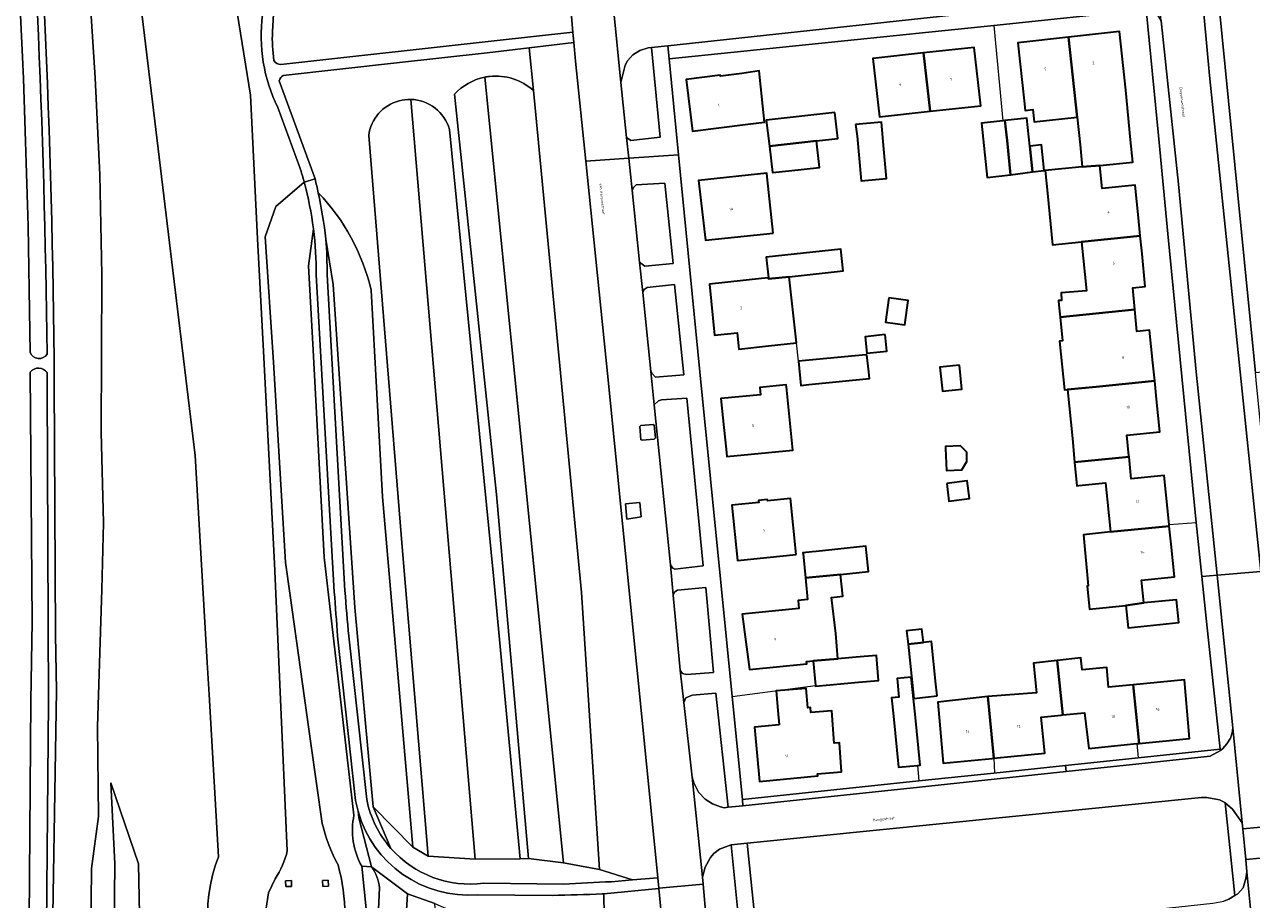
# Model space of a CAD drawing. Header units: metres. Extents: x 197700 to 204338, y 317132 to 325229.
# Tile 996 of 1056: x 198802 to 198970, y 321397 to 321517. Entities that reach past the tile are written whole.
import ezdxf
from ezdxf.enums import TextEntityAlignment as Align

# ---------------------------------------------------------------- set-up
doc = ezdxf.new("R2010")
doc.units = ezdxf.units.M
for name, color, linetype, lineweight in [('B-WE-GR-BEPLANTING_CULTUUR_HEESTERS-GV', 90, 'Continuous', 18), ('B-WE-GR-GROENVOORZIENING-GV', 80, 'Continuous', 18), ('B-WE-IE-TERREINAFSCHEIDING_KUNSTMATIG_HEKWERK-G', 20, 'IE-TERREINAFSCHEIDING-KUNSTMATIG', 18), ('B-WE-IE-TERREINAFSCHEIDING_KUNSTMATIG_MUUR-G', 90, 'IE-TERREINAFSCHEIDING-KUNSTMATIG-DICHT', 18), ('B-WE-KL-ET_HS_LANDELIJK HOOGSPANNINGSNET-GV', 10, 'Continuous', 18), ('B-WE-OG-BEBOUWING-GV', 7, 'Continuous', 35), ('B-WE-OG-BEBOUWING-T18', 10, 'Continuous', 18), ('B-WE-OG-TERREIN_CULTUURSCHEIDING-GV', 7, 'Continuous', 18), ('B-WE-OG-TERREIN_ERF-GV', 7, 'Continuous', 18), ('B-WE-OG-TOPOGRAFIE-T18', 10, 'Continuous', 18), ('B-WE-OG-WATER_GREPPEL-GV', 160, 'Continuous', 18), ('B-WE-VH-VERHARDING_ASFALT-GV', 252, 'Continuous', 18), ('B-WE-VH-VERHARDING_BETONSTRAATSTEEN-GV', 252, 'Continuous', 18), ('B-WE-VH-VERHARDING_STRAATBAKSTEEN-GV', 252, 'Continuous', 18), ('B-WE-VH-VERHARDING_TEGEL-GV', 252, 'Continuous', 18)]:
    doc.layers.add(name, color=color, linetype=linetype, lineweight=lineweight)
doc.styles.add('NLCS-ISO-M200-T18', font='NLCS-ISO.ttf', dxfattribs={"height": 0.36})
doc.linetypes.add('IE-TERREINAFSCHEIDING-KUNSTMATIG', pattern='A,4,[82,NLCS.SHX,S=0.75,R=90,X=0,Y=0],4,-2', length=10)
doc.linetypes.add('IE-TERREINAFSCHEIDING-KUNSTMATIG-DICHT', pattern='A,8,-1,[82,NLCS.SHX,S=0.75,R=90,X=0,Y=0],-1', length=10)

msp = doc.modelspace()

# ---------------------------------------------------------------- linework, layer by layer
at = {"layer": 'B-WE-GR-BEPLANTING_CULTUUR_HEESTERS-GV'}
for points in [[(198888.254, 321460.374), (198888.076, 321462.134), (198887.924, 321462.244), (198886.263, 321462.086), (198886.088, 321461.968), (198886.257, 321460.132), (198886.423, 321460.055), (198888.088, 321460.208)], [(198886.311, 321449.571), (198886.113, 321451.529), (198884.125, 321451.338), (198884.311, 321449.259)]]:
    msp.add_lwpolyline(points, close=True, dxfattribs=at)
at = {"layer": 'B-WE-GR-GROENVOORZIENING-GV'}
for points in [[(198837.768, 321403.761), (198836, 321443.162), (198834.52, 321472.286), (198833.665, 321487.683), (198832.733, 321507.388), (198829.262, 321528.952), (198825.75, 321553.878), (198823.641, 321594.156), (198820.432, 321652.817), (198818.953, 321659.809), (198815.584, 321667.519), (198806.852, 321684.841), (198794.16, 321710.082)], [(198800.531, 321674.974), (198802.249, 321670.585), (198804.625, 321665.598), (198806.033, 321663.427), (198812.099, 321655.945), (198812.863, 321628.294), (198811.838, 321595.675), (198814.18, 321549.495), (198817.877, 321518.215), (198821.618, 321487.14), (198825.143, 321457.971), (198826.796, 321429.574), (198827.05, 321425.207), (198828.346, 321402.947)], [(198841.454, 321616.859), (198839.974, 321589.57), (198835.737, 321516.127)], [(198836.879, 321511.614), (198866.122, 321514.856), (198876.94, 321516.044), (198876.508, 321520.962), (198876.069, 321525.335), (198870.195, 321583.803)], [(198871.516, 321508.035), (198870.917, 321513.871), (198865.192, 321513.189), (198852.764, 321511.818), (198837.217, 321510.103)], [(198836.676, 321509.366), (198841.571, 321495.902)], [(198864.842, 321509.851), (198875.639, 321402.106)], [(198875.639, 321402.106), (198864.842, 321509.851)], [(198875.639, 321402.106), (198880.587, 321401.178), (198878.105, 321439.159), (198871.516, 321508.035)], [(198854.704, 321506.804), (198863.541, 321402.622)], [(198857.069, 321403.006), (198863.541, 321402.622), (198854.704, 321506.804)], [(198860.004, 321502.692), (198866.05, 321441.461), (198869.722, 321402.632), (198870.824, 321402.682), (198866.476, 321452.615), (198860.68, 321507.508)], [(198860.68, 321507.508), (198866.476, 321452.615), (198870.824, 321402.682), (198875.639, 321402.106)], [(198863.541, 321402.622), (198869.722, 321402.632), (198866.05, 321441.461), (198860.004, 321502.692)], [(198849.255, 321480.65), (198850.848, 321452.3), (198854.998, 321404.24), (198857.069, 321403.006), (198853.536, 321445.433), (198848.939, 321501.856)], [(198848.939, 321501.856), (198853.536, 321445.433), (198857.069, 321403.006)], [(198840.098, 321495.445), (198836.194, 321492.126), (198834.755, 321487.949), (198835.896, 321470.763), (198836.679, 321457.799), (198837.524, 321443.277), (198838.159, 321438.769), (198841.017, 321418.485), (198842.571, 321407.48)], [(198841.354, 321489.05), (198840.684, 321483.969), (198841.334, 321472.433), (198842.837, 321444.015), (198846.906, 321408.653)], [(198846.906, 321408.653), (198842.837, 321444.015), (198841.334, 321472.433), (198840.684, 321483.969), (198841.354, 321489.05)], [(198851.978, 321404.09), (198849.559, 321409.765), (198847.043, 321437.105), (198844.048, 321481.433), (198843.047, 321487.654)], [(198843.047, 321487.654), (198844.048, 321481.433), (198847.043, 321437.105), (198849.559, 321409.765)], [(198844.221, 321439.269), (198841.728, 321482.73)], [(198843.221, 321482.753), (198845.681, 321439.435)], [(198849.559, 321409.765), (198854.998, 321404.24), (198850.848, 321452.3), (198849.255, 321480.65)], [(198802.808, 321435.154), (198802.537, 321469.415)], [(198804.85, 321469.331), (198804.866, 321467.356), (198805.003, 321435.106), (198805.041, 321424.128), (198804.698, 321388.323)], [(198805.058, 321361.44), (198806.113, 321425.727), (198805.998, 321433.371), (198805.997, 321433.427), (198805.81, 321468.052)], [(198802.315, 321388.233), (198802.614, 321424.321), (198802.808, 321435.154)], [(198847.139, 321410.669), (198844.655, 321433.193)], [(198846.191, 321433.184), (198848.663, 321410.806)], [(198818.067, 321367.443), (198817.369, 321401.944), (198813.585, 321413.069), (198814.133, 321401.95), (198813.734, 321362.915)], [(198849.306, 321401.564), (198847.601, 321408.254), (198847.475, 321409.198)], [(198847.475, 321409.198), (198847.601, 321408.254), (198849.306, 321401.564), (198854.257, 321397.84)], [(198849.559, 321409.765), (198851.978, 321404.09)], [(198882.224, 321399.52), (198885.117, 321399.767), (198880.587, 321401.178), (198875.639, 321402.106), (198870.824, 321402.682), (198869.722, 321402.632), (198863.541, 321402.622), (198857.069, 321403.006), (198854.998, 321404.24), (198849.559, 321409.765)], [(198871.49, 321360.52), (198854.187, 321349.292), (198841.857, 321336.894), (198842.147, 321338.619), (198851.899, 321348.114), (198850.809, 321365.55), (198849.122, 321382.688), (198848.917, 321392.656), (198847.978, 321401.625)], [(198847.978, 321401.625), (198849.306, 321401.564)], [(198853.973, 321393.379), (198854.257, 321397.84), (198849.306, 321401.564)], [(198843.617, 321377.173), (198844.684, 321367.427), (198846.992, 321346.378), (198845.535, 321344.948), (198845.298, 321348.192), (198844.053, 321365.307), (198843.062, 321380.423), (198842.897, 321383.149), (198842.236, 321384.966), (198841.326, 321386.981), (198840.668, 321387.94), (198838.603, 321389.509), (198837.328, 321390.403), (198835.522, 321392.88), (198835.218, 321394.466), (198834.882, 321395.879), (198835.193, 321397.994), (198836.1, 321399.931)], [(198850.409, 321398.686), (198849.807, 321385.975), (198851.531, 321369.749), (198853.482, 321350.86), (198861.323, 321359.018)], [(198864.713, 321399.318), (198875.639, 321399.189)], [(198901.393, 321268.084), (198898.433, 321298.59), (198889.236, 321393.371), (198888.732, 321398.573), (198881.187, 321397.874), (198881.236, 321394.845), (198881.658, 321368.999), (198883.216, 321364.692), (198886.738, 321366.534), (198893.646, 321295.045), (198893.198, 321282.575), (198898.458, 321236.595), (198900.232, 321223.912), (198903.608, 321197.886), (198909.241, 321163.602), (198910.009, 321150.249), (198917.848, 321142.867), (198922.161, 321148.841)], [(198856.125, 321372.477), (198858.262, 321359.332), (198860.769, 321362.65), (198858.016, 321396.545), (198854.257, 321397.84), (198853.973, 321393.379)], [(198854.257, 321397.84), (198858.016, 321396.545), (198864.112, 321393.847)], [(198874.103, 321397.638), (198863.866, 321397.726)], [(198871.72, 321394.512), (198875.779, 321393.143), (198881.236, 321394.845), (198881.187, 321397.874), (198880.968, 321397.854)]]:
    msp.add_lwpolyline(points, dxfattribs=at)
for points in [[(198805.81, 321468.052, 0.0202048), (198801.092, 321568.711)], [(198800.592, 321564.979, -0.0172961), (198804.824, 321471.887)], [(198802.514, 321472.075, 0.0178896), (198798.247, 321564.591)], [(198835.737, 321516.127, 0.0439905), (198835.93, 321512.145)], [(198835.93, 321512.145, 0.277258), (198836.879, 321511.614)], [(198837.217, 321510.103, 0.2159239), (198836.676, 321509.366)], [(198864.842, 321509.851, 0.1584878), (198860.68, 321507.508)], [(198860.68, 321507.508, -0.1584878), (198864.842, 321509.851)], [(198865.515, 321509.956, 0.0224376), (198864.842, 321509.851)], [(198864.842, 321509.851, -0.0224376), (198865.515, 321509.956)], [(198871.516, 321508.035, 0.2131106), (198865.515, 321509.956)], [(198865.515, 321509.956, -0.2131106), (198871.516, 321508.035)], [(198848.939, 321501.856, -0.305559), (198853.11, 321506.618)], [(198853.11, 321506.618, 0.305559), (198848.939, 321501.856)], [(198853.11, 321506.618, -0.07128), (198854.704, 321506.804)], [(198854.704, 321506.804, 0.07128), (198853.11, 321506.618)], [(198860.004, 321502.692, 0.3279915), (198854.704, 321506.804)], [(198854.704, 321506.804, -0.3279915), (198860.004, 321502.692)], [(198841.571, 321495.902, -0.00809), (198842.015, 321493.999)], [(198841.354, 321489.05, 0.0341537), (198840.098, 321495.445)], [(198842.015, 321493.999, -0.1362111), (198849.255, 321480.65)], [(198849.255, 321480.65, 0.1362111), (198842.015, 321493.999)], [(198842.015, 321493.999, -0.0260125), (198843.047, 321487.654)], [(198841.728, 321482.73, 0.0331866), (198841.354, 321489.05)], [(198843.047, 321487.654, -0.0261204), (198843.221, 321482.753)], [(198804.824, 321471.887, -0.6131554), (198802.514, 321472.075)], [(198802.537, 321469.415, -0.5058764), (198804.85, 321469.331)], [(198844.655, 321433.193, 0.0015907), (198844.221, 321439.269)], [(198845.681, 321439.435, 0.0023156), (198846.191, 321433.184)], [(198847.475, 321409.198, -0.0242927), (198847.139, 321410.669)], [(198848.663, 321410.806, 0.1320832), (198851.978, 321404.09)], [(198846.906, 321408.653, 0.175706), (198847.978, 321401.625)], [(198847.978, 321401.625, -0.175706), (198846.906, 321408.653)], [(198863.866, 321397.726, -0.3582309), (198847.475, 321409.198)], [(198842.571, 321407.48, 0.0633283), (198844.734, 321401.811)], [(198836.1, 321399.931, 0.0955626), (198837.768, 321403.761)], [(198851.978, 321404.09, 0.2506197), (198864.713, 321399.318)], [(198828.346, 321402.947, 0.2605757), (198830.97, 321382.792)], [(198844.734, 321401.811, -0.1259515), (198844.949, 321388.084)], [(198849.306, 321401.564, -0.1446814), (198850.409, 321398.686)], [(198875.639, 321399.189, -0.0049911), (198882.224, 321399.52)], [(198880.968, 321397.854, -0.0081355), (198874.103, 321397.638)]]:
    msp.add_lwpolyline(points, format="xyb", dxfattribs=at)
for points in [[(198871.516, 321508.035), (198878.105, 321439.159), (198880.587, 321401.178), (198885.117, 321399.767), (198888.583, 321400.063), (198885.825, 321427.618), (198885.56, 321430.273), (198881.889, 321466.959), (198878.691, 321498.32), (198877.29, 321512.065), (198877.067, 321514.603), (198870.917, 321513.871)], [(198887.696, 321513.923), (198887.249, 321513.862), (198886.128, 321513.496), (198885.159, 321512.917), (198884.429, 321512.121), (198884.106, 321511.488), (198883.51, 321509.143), (198884.296, 321501.597), (198884.879, 321501.168), (198888.921, 321501.616)], [(198885.05, 321494.355), (198886.077, 321484.497), (198886.794, 321483.955), (198890.667, 321484.315), (198889.556, 321495.328), (198885.621, 321495.071), (198885.29, 321494.749)], [(198887.625, 321469.513), (198887.768, 321469.244), (198888.26, 321468.721), (198892.164, 321469.035), (198890.86, 321481.408), (198887.098, 321481.019), (198886.708, 321480.729), (198886.511, 321480.33)], [(198890.312, 321442.954), (198890.626, 321442.523), (198890.905, 321442.375), (198894.802, 321442.821), (198892.535, 321465.825), (198889.09, 321465.597), (198888.664, 321465.467), (198888.094, 321464.937)], [(198890.693, 321438.822), (198891.641, 321428.533), (198891.967, 321428.067), (198892.567, 321427.915), (198896.227, 321428.21), (198895.158, 321439.848), (198891.253, 321439.484), (198890.894, 321439.279)], [(198898.201, 321409.723), (198896.513, 321425.363), (198893.272, 321425.094), (198892.44, 321424.718), (198892.14, 321424.108), (198893.288, 321413.873), (198893.526, 321413.062), (198894.176, 321411.779), (198895.059, 321410.819), (198896.067, 321410.173), (198897.18, 321409.762), (198897.69, 321409.669)], [(198902.333, 321390.148), (198938.404, 321393.729), (198964.668, 321396.594), (198966.165, 321396.838), (198966.875, 321397.101), (198967.692, 321397.614), (198966.387, 321410.328), (198966.339, 321410.368), (198965.607, 321410.73), (198963.873, 321411.078), (198963.103, 321411.085), (198900.839, 321404.792)], [(198895.383, 321392.891), (198895.748, 321392.093), (198896.305, 321391.423), (198897.318, 321390.579), (198898.226, 321390.083), (198899.208, 321389.877), (198900.115, 321389.921), (198898.625, 321404.578), (198897.048, 321403.984), (198896.279, 321403.386), (198895.8, 321402.832), (198895.073, 321401.5), (198894.69, 321400.153), (198894.784, 321399.195), (198895.273, 321393.941)]]:
    msp.add_lwpolyline(points, close=True, dxfattribs=at)
at = {"layer": 'B-WE-IE-TERREINAFSCHEIDING_KUNSTMATIG_HEKWERK-G'}
for points in [[(198934.629, 321516.958), (198935.884, 321503.868)], [(198958.678, 321448.493), (198962.386, 321448.768)], [(198898.761, 321424.903), (198910.175, 321426.404)], [(198954.26, 321418.453), (198954.46, 321416.498)], [(198924.178, 321415.466), (198924.37, 321413.343)], [(198934.67, 321416.455), (198934.749, 321414.431)]]:
    msp.add_lwpolyline(points, dxfattribs=at)
at = {"layer": 'B-WE-IE-TERREINAFSCHEIDING_KUNSTMATIG_MUUR-G'}
msp.add_lwpolyline([(198907.845, 321470.893), (198907.573, 321473.404)], dxfattribs=at)
at = {"layer": 'B-WE-KL-ET_HS_LANDELIJK HOOGSPANNINGSNET-GV'}
for points in [[(198837.528, 321399.634), (198837.569, 321398.836), (198838.369, 321398.877), (198838.326, 321399.675)], [(198842.581, 321399.679), (198842.622, 321398.879), (198843.42, 321398.922), (198843.379, 321399.72)]]:
    msp.add_lwpolyline(points, close=True, dxfattribs=at)
at = {"layer": 'B-WE-OG-BEBOUWING-GV'}
for points in [[(198944.9, 321515.341), (198946.082, 321504.38), (198946.47, 321500.58), (198946.77, 321497.57), (198949.17, 321497.75), (198953.71, 321498.2), (198953.4, 321501.27), (198952.74, 321508.09), (198951.86, 321516.1)], [(198938.82, 321506.59), (198938.96, 321505.29), (198939.984, 321505.401), (198940.166, 321503.713), (198946.082, 321504.38), (198944.9, 321515.341), (198937.92, 321514.58)], [(198925.026, 321513.186), (198918.07, 321512.43), (198918.97, 321504.44), (198925.93, 321505.192)], [(198925.93, 321505.192), (198932.86, 321505.94), (198931.96, 321513.94), (198925.026, 321513.186)], [(198900.94, 321503.42), (198903.194, 321503.705), (198902.472, 321510.713), (198900.1, 321510.36), (198897.16, 321510), (198897.14, 321510.11), (198892.48, 321509.52), (198893.34, 321502.46)], [(198912.864, 321505.031), (198903.441, 321503.967), (198903.881, 321500.408), (198910.33, 321501.13), (198913.255, 321501.452)], [(198936.163, 321503.899), (198936.462, 321501.174), (198936.942, 321496.486), (198939.97, 321496.86), (198939.595, 321500.405), (198939.19, 321504.24)], [(198915.688, 321503.372), (198915.925, 321501.746), (198916.47, 321495.65), (198919.95, 321495.96), (198919.589, 321500), (198919.26, 321503.7)], [(198935.884, 321503.868), (198932.98, 321503.54), (198933.73, 321496.09), (198936.942, 321496.486), (198936.462, 321501.174), (198936.163, 321503.899)], [(198910.33, 321501.13), (198903.881, 321500.408), (198904.29, 321496.77), (198906.543, 321497.022), (198910.74, 321497.49)], [(198939.595, 321500.405), (198939.97, 321496.86), (198941.551, 321497.051), (198941.179, 321500.572)], [(198946.675, 321487.269), (198954.719, 321488.101), (198954.47, 321490.584), (198954.02, 321495.06), (198949.51, 321494.61), (198949.17, 321497.75), (198946.77, 321497.57), (198941.71, 321497.07), (198942.01, 321493.93), (198942.69, 321486.857)], [(198904.38, 321488.48), (198903.563, 321496.199), (198903.51, 321496.7), (198894.16, 321495.7), (198895.11, 321487.52)], [(198954.719, 321488.101), (198946.675, 321487.269), (198947.339, 321480.566), (198943.863, 321480.289), (198943.925, 321479.249), (198943.51, 321479.224), (198943.572, 321478.6), (198943.736, 321476.96), (198953.973, 321477.974), (198953.69, 321480.958), (198955.42, 321481.13), (198954.97, 321485.607)], [(198906.59, 321482.486), (198914.01, 321483.29), (198913.69, 321486.27), (198903.44, 321485.16), (198903.742, 321482.343), (198903.76, 321482.18)], [(198902.78, 321482.24), (198895.66, 321481.45), (198896.35, 321474.48), (198899.47, 321474.79), (198899.69, 321472.56), (198903.75, 321472.99), (198907.573, 321473.404), (198906.59, 321482.486), (198903.76, 321482.18), (198903.742, 321482.343)], [(198920.249, 321479.614), (198919.783, 321476.254), (198922.425, 321475.888), (198922.891, 321479.248)], [(198948.66, 321467.4), (198956.71, 321468.191), (198956.46, 321470.684), (198956.01, 321475.16), (198954.256, 321474.981), (198953.973, 321477.974), (198943.736, 321476.96), (198944.06, 321473.71), (198943.659, 321473.67), (198944.347, 321466.986), (198944.774, 321467.027)], [(198919.737, 321474.547), (198916.996, 321474.249), (198917.242, 321471.995), (198919.983, 321472.294)], [(198917.228, 321471.78), (198917.095, 321471.759), (198907.845, 321470.893), (198908.177, 321467.576), (198909.272, 321467.685), (198917.586, 321468.512), (198917.497, 321469.422)], [(198929.936, 321470.372), (198927.247, 321470.087), (198927.596, 321466.804), (198930.284, 321467.089)], [(198897.949, 321458.83), (198898.05, 321457.84), (198907.09, 321458.71), (198906.207, 321467.386), (198906.18, 321467.65), (198902.56, 321467.28), (198902.65, 321466.3), (198897.24, 321465.79), (198897.645, 321461.815)], [(198956.71, 321468.191), (198948.66, 321467.4), (198944.774, 321467.027), (198945.42, 321460.3), (198945.73, 321457.06), (198953.189, 321457.781), (198953.175, 321457.93), (198952.89, 321460.76), (198957.41, 321461.22), (198956.96, 321465.697)], [(198930.942, 321458.421), (198930.078, 321459.284), (198928.002, 321459.214), (198928.026, 321458.925), (198928.156, 321455.934), (198930.259, 321456.025), (198930.942, 321457.127)], [(198953.189, 321457.781), (198945.73, 321457.06), (198946.04, 321453.82), (198946.283, 321453.844), (198949.97, 321454.21), (198950.64, 321447.48), (198958.7, 321448.278), (198958.678, 321448.493), (198958.45, 321450.764), (198958, 321455.24), (198953.48, 321454.78)], [(198928.196, 321454.141), (198928.501, 321451.705), (198931.32, 321452.057), (198931.016, 321454.493)], [(198907.55, 321444.37), (198906.76, 321452.07), (198903.61, 321451.74), (198903.59, 321451.94), (198902.38, 321451.81), (198902.41, 321451.51), (198898.73, 321451.16), (198899.51, 321443.56)], [(198952.76, 321437.41), (198955.22, 321437.75), (198954.88, 321440.86), (198959.4, 321441.31), (198958.95, 321445.787), (198958.7, 321448.278), (198950.64, 321447.48), (198946.952, 321447.101), (198947.601, 321440.077), (198947.43, 321440.06), (198947.75, 321436.91)], [(198908.819, 321441.196), (198913.618, 321441.667), (198917.48, 321442.07), (198917.12, 321445.53), (198910.289, 321444.824), (198909.743, 321444.767), (198908.481, 321444.637), (198908.498, 321444.463)], [(198908.868, 321440.693), (198909.11, 321438.219), (198907.81, 321438.092), (198907.919, 321436.974), (198900.16, 321436.22), (198901.16, 321428.61), (198908.99, 321429.39), (198908.964, 321429.718), (198909.88, 321429.79), (198913.281, 321430.084), (198912.983, 321433.535), (198912.398, 321438.507), (198913.968, 321438.692), (198913.618, 321441.667), (198908.819, 321441.196)], [(198955.22, 321437.75), (198952.76, 321437.41), (198953.07, 321434.33), (198960.016, 321435.083), (198959.71, 321438.18)], [(198924.99, 321432.324), (198924.793, 321434.151), (198922.693, 321433.924), (198922.89, 321432.098)], [(198926.884, 321424.987), (198926.708, 321426.62), (198926.082, 321432.442), (198924.99, 321432.324), (198922.89, 321432.098), (198923.692, 321424.643)], [(198916.08, 321426.86), (198918.839, 321427.097), (198918.545, 321430.548), (198915.79, 321430.3), (198913.281, 321430.084), (198909.88, 321429.79), (198910.175, 321426.404), (198910.18, 321426.35)], [(198944.109, 321422.38), (198947.1, 321422.68), (198947.66, 321417.8), (198954.26, 321418.453), (198954.559, 321418.483), (198953.752, 321426.523), (198950.394, 321426.196), (198950.13, 321428.889), (198946.753, 321428.558), (198946.59, 321430.2), (198943.341, 321429.855)], [(198944.109, 321422.38), (198943.341, 321429.855), (198940.1, 321429.51), (198940.523, 321425.425), (198933.82, 321424.895), (198934.67, 321416.455), (198941.65, 321417.15), (198941.13, 321422.08), (198943.891, 321422.358)], [(198923.86, 321422.48), (198923.329, 321427.552), (198921.383, 321427.363), (198921.624, 321424.823), (198920.637, 321424.725), (198920.88, 321422.2), (198921.57, 321415.21), (198924.178, 321415.466), (198924.53, 321415.5)], [(198953.752, 321426.523), (198954.559, 321418.483), (198961.49, 321419.17), (198960.81, 321427.21)], [(198905.223, 321421.011), (198901.85, 321420.7), (198902.54, 321413.27), (198910.5, 321414.02), (198910.479, 321414.314), (198913.77, 321414.57), (198913.47, 321418.57), (198912.76, 321418.52), (198912.43, 321422.95), (198909.56, 321422.73), (198909.51, 321423.39), (198909.159, 321423.359), (198908.931, 321426.036), (198904.81, 321425.685), (198905.039, 321422.999)], [(198934.437, 321416.432), (198934.67, 321416.455), (198933.82, 321424.895), (198926.966, 321424.157), (198927.69, 321415.76)]]:
    msp.add_lwpolyline(points, close=True, dxfattribs=at)
at = {"layer": 'B-WE-OG-TERREIN_CULTUURSCHEIDING-GV'}
for points in [[(198828.346, 321402.947), (198827.05, 321425.207), (198826.796, 321429.574), (198825.143, 321457.971), (198821.618, 321487.14), (198817.877, 321518.215), (198814.18, 321549.495), (198811.838, 321595.675), (198812.863, 321628.294), (198812.099, 321655.945), (198806.033, 321663.427), (198804.625, 321665.598), (198802.249, 321670.585), (198800.531, 321674.974), (198796.715, 321687.223), (198794.916, 321692.104), (198791.56, 321707.826), (198784.458, 321737.442), (198774.848, 321773.689), (198772.758, 321776.019)], [(198794.358, 321685.679), (198796.293, 321667.114), (198798.218, 321645.216), (198801.538, 321624.155), (198802.326, 321616.743), (198803.999, 321593.902), (198806.119, 321569.572), (198808.232, 321546.415), (198810.601, 321522.502), (198811.408, 321509.76), (198812.08, 321496.467), (198812.352, 321482.762), (198812.269, 321461.182), (198812.564, 321448.753), (198812.357, 321439.605), (198811.736, 321420.814), (198811.887, 321408.445), (198810.923, 321401.347), (198810.699, 321378.694), (198810.455, 321363.069)], [(198810.455, 321363.069), (198810.699, 321378.694), (198810.923, 321401.347), (198811.887, 321408.445), (198811.736, 321420.814), (198812.357, 321439.605), (198812.564, 321448.753), (198812.269, 321461.182), (198812.352, 321482.762), (198812.08, 321496.467), (198811.408, 321509.76), (198810.601, 321522.502), (198808.232, 321546.415), (198806.119, 321569.572), (198803.999, 321593.902), (198802.326, 321616.743), (198801.538, 321624.155), (198798.218, 321645.216), (198796.293, 321667.114), (198794.358, 321685.679)], [(198831.08, 321662.534), (198828.484, 321665.277), (198825.499, 321666.206), (198816.163, 321674.796), (198811.451, 321680.214), (198808.557, 321685.283), (198806.852, 321684.841), (198815.584, 321667.519), (198818.953, 321659.809), (198820.432, 321652.817), (198823.641, 321594.156), (198825.75, 321553.878), (198829.262, 321528.952), (198832.733, 321507.388), (198833.665, 321487.683), (198834.52, 321472.286), (198836, 321443.162), (198837.768, 321403.761)], [(198839.51, 321497.46), (198836.456, 321505.716)], [(198835.896, 321470.763), (198834.755, 321487.949), (198836.194, 321492.126), (198840.098, 321495.445)], [(198842.571, 321407.48), (198841.017, 321418.485), (198838.159, 321438.769), (198837.524, 321443.277), (198836.679, 321457.799), (198835.896, 321470.763)], [(198805.81, 321468.052), (198805.997, 321433.427), (198805.998, 321433.371), (198806.113, 321425.727), (198805.058, 321361.44)], [(198813.734, 321362.915), (198814.133, 321401.95), (198813.585, 321413.069), (198817.369, 321401.944), (198818.067, 321367.443)], [(198849.306, 321401.564), (198847.978, 321401.625), (198848.917, 321392.656), (198849.122, 321382.688), (198850.809, 321365.55), (198851.899, 321348.114), (198842.147, 321338.619), (198841.857, 321336.894), (198854.187, 321349.292), (198871.49, 321360.52)], [(198836.1, 321399.931), (198835.193, 321397.994), (198834.882, 321395.879), (198835.218, 321394.466), (198835.522, 321392.88), (198837.328, 321390.403), (198838.603, 321389.509), (198840.668, 321387.94), (198841.326, 321386.981), (198842.236, 321384.966), (198842.897, 321383.149), (198843.062, 321380.423), (198844.053, 321365.307), (198845.298, 321348.192), (198845.535, 321344.948), (198846.992, 321346.378), (198844.684, 321367.427), (198843.617, 321377.173)], [(198861.323, 321359.018), (198853.482, 321350.86), (198851.531, 321369.749), (198849.807, 321385.975), (198850.409, 321398.686)]]:
    msp.add_lwpolyline(points, dxfattribs=at)
for points in [[(198801.092, 321568.711, -0.0202048), (198805.81, 321468.052)], [(198836.456, 321505.716, -0.1464467), (198834.367, 321518.409)], [(198840.098, 321495.445, 0.0109955), (198839.51, 321497.46)], [(198844.734, 321401.811, -0.0633283), (198842.571, 321407.48)], [(198837.768, 321403.761, -0.0955626), (198836.1, 321399.931)], [(198830.97, 321382.792, -0.2605757), (198828.346, 321402.947)], [(198844.949, 321388.084, 0.1259515), (198844.734, 321401.811)], [(198850.409, 321398.686, 0.1446814), (198849.306, 321401.564)]]:
    msp.add_lwpolyline(points, format="xyb", dxfattribs=at)
for points in [[(198837.528, 321399.634), (198838.326, 321399.675), (198838.369, 321398.877), (198837.569, 321398.836)], [(198842.581, 321399.679), (198843.379, 321399.72), (198843.42, 321398.922), (198842.622, 321398.879)]]:
    msp.add_lwpolyline(points, close=True, dxfattribs=at)
at = {"layer": 'B-WE-OG-TERREIN_ERF-GV'}
msp.add_lwpolyline([(198965.511, 321519.996), (198969.487, 321479.842), (198970.535, 321469.348), (198970.537, 321469.332), (198986.551, 321470.931), (198986.231, 321474.31), (198993.561, 321475.029), (198991.531, 321485.999), (198987.501, 321485.559), (198986.992, 321490.759), (198991.001, 321491.169), (198991.07, 321490.494), (198992.68, 321490.659), (198993.857, 321482.354), (199000.975, 321483.814), (199001.439, 321481.619), (199002.099, 321478.269), (199016.72, 321481.102), (199016.656, 321481.434), (199012.745, 321501.402), (199009.201, 321520.208)], dxfattribs=at)
for points in [[(198897.244, 321440.085), (198898.761, 321424.903), (198900.169, 321410.806), (198924.37, 321413.343), (198934.634, 321414.419), (198944.483, 321415.452), (198954.46, 321416.498), (198965.706, 321417.677), (198963.809, 321435.207), (198963.163, 321441.367), (198962.386, 321448.768), (198959.469, 321478.595), (198958.522, 321488.354), (198957.219, 321501.839), (198955.553, 321519.121), (198934.629, 321516.958), (198890.144, 321512.359), (198891.424, 321499.197), (198894.319, 321469.452)], [(198946.082, 321504.38), (198940.166, 321503.713), (198939.984, 321505.401), (198938.96, 321505.29), (198938.82, 321506.59), (198937.92, 321514.58), (198944.9, 321515.341), (198951.86, 321516.1), (198952.74, 321508.09), (198953.4, 321501.27), (198953.71, 321498.2), (198949.17, 321497.75), (198949.51, 321494.61), (198954.02, 321495.06), (198954.47, 321490.584), (198954.719, 321488.101), (198954.97, 321485.607), (198955.42, 321481.13), (198953.69, 321480.958), (198953.973, 321477.974), (198954.256, 321474.981), (198956.01, 321475.16), (198956.46, 321470.684), (198956.71, 321468.191), (198956.96, 321465.697), (198957.41, 321461.22), (198952.89, 321460.76), (198953.175, 321457.93), (198953.189, 321457.781), (198953.48, 321454.78), (198958, 321455.24), (198958.45, 321450.764), (198958.678, 321448.493), (198958.7, 321448.278), (198958.95, 321445.787), (198959.4, 321441.31), (198954.88, 321440.86), (198955.22, 321437.75), (198959.71, 321438.18), (198960.016, 321435.083), (198953.07, 321434.33), (198952.76, 321437.41), (198947.75, 321436.91), (198947.43, 321440.06), (198947.601, 321440.077), (198946.952, 321447.101), (198950.64, 321447.48), (198949.97, 321454.21), (198946.283, 321453.844), (198946.04, 321453.82), (198945.73, 321457.06), (198945.42, 321460.3), (198944.774, 321467.027), (198944.347, 321466.986), (198943.659, 321473.67), (198944.06, 321473.71), (198943.736, 321476.96), (198943.572, 321478.6), (198943.51, 321479.224), (198943.925, 321479.249), (198943.863, 321480.289), (198947.339, 321480.566), (198946.675, 321487.269), (198942.69, 321486.857), (198942.01, 321493.93), (198941.71, 321497.07), (198946.77, 321497.57), (198946.47, 321500.58)], [(198925.93, 321505.192), (198918.97, 321504.44), (198918.07, 321512.43), (198925.026, 321513.186), (198931.96, 321513.94), (198932.86, 321505.94)], [(198903.194, 321503.705), (198900.94, 321503.42), (198893.34, 321502.46), (198892.48, 321509.52), (198897.14, 321510.11), (198897.16, 321510), (198900.1, 321510.36), (198902.472, 321510.713)], [(198903.441, 321503.967), (198912.864, 321505.031), (198913.255, 321501.452), (198910.33, 321501.13), (198910.74, 321497.49), (198906.543, 321497.022), (198904.29, 321496.77), (198903.881, 321500.408)], [(198936.942, 321496.486), (198933.73, 321496.09), (198932.98, 321503.54), (198935.884, 321503.868), (198936.163, 321503.899), (198939.19, 321504.24), (198939.595, 321500.405), (198941.179, 321500.572), (198941.551, 321497.051), (198939.97, 321496.86)], [(198915.925, 321501.746), (198915.688, 321503.372), (198919.26, 321503.7), (198919.589, 321500), (198919.95, 321495.96), (198916.47, 321495.65)], [(198903.563, 321496.199), (198904.38, 321488.48), (198895.11, 321487.52), (198894.16, 321495.7), (198903.51, 321496.7)], [(198903.75, 321472.99), (198899.69, 321472.56), (198899.47, 321474.79), (198896.35, 321474.48), (198895.66, 321481.45), (198902.78, 321482.24), (198903.742, 321482.343), (198903.44, 321485.16), (198913.69, 321486.27), (198914.01, 321483.29), (198906.59, 321482.486), (198907.573, 321473.404)], [(198920.249, 321479.614), (198922.891, 321479.248), (198922.425, 321475.888), (198919.783, 321476.254)], [(198916.996, 321474.249), (198919.737, 321474.547), (198919.983, 321472.294), (198917.242, 321471.995)], [(198917.095, 321471.759), (198917.228, 321471.78), (198917.497, 321469.422), (198917.586, 321468.512), (198909.272, 321467.685), (198908.177, 321467.576), (198907.845, 321470.893)], [(198927.247, 321470.087), (198929.936, 321470.372), (198930.284, 321467.089), (198927.596, 321466.804)], [(198907.09, 321458.71), (198898.05, 321457.84), (198897.949, 321458.83), (198897.645, 321461.815), (198897.24, 321465.79), (198902.65, 321466.3), (198902.56, 321467.28), (198906.18, 321467.65), (198906.207, 321467.386)], [(198930.942, 321458.421), (198930.942, 321457.127), (198930.259, 321456.025), (198928.156, 321455.934), (198928.026, 321458.925), (198928.002, 321459.214), (198930.078, 321459.284)], [(198928.196, 321454.141), (198931.016, 321454.493), (198931.32, 321452.057), (198928.501, 321451.705)], [(198906.76, 321452.07), (198907.55, 321444.37), (198899.51, 321443.56), (198898.73, 321451.16), (198902.41, 321451.51), (198902.38, 321451.81), (198903.59, 321451.94), (198903.61, 321451.74)], [(198907.919, 321436.974), (198907.81, 321438.092), (198909.11, 321438.219), (198908.868, 321440.693), (198908.819, 321441.196), (198908.498, 321444.463), (198908.481, 321444.637), (198909.743, 321444.767), (198910.289, 321444.824), (198917.12, 321445.53), (198917.48, 321442.07), (198913.618, 321441.667), (198913.968, 321438.692), (198912.398, 321438.507), (198912.983, 321433.535), (198913.281, 321430.084), (198915.79, 321430.3), (198918.545, 321430.548), (198918.839, 321427.097), (198916.08, 321426.86), (198910.18, 321426.35), (198910.175, 321426.404), (198909.88, 321429.79), (198908.964, 321429.718), (198908.99, 321429.39), (198901.16, 321428.61), (198900.16, 321436.22)], [(198926.708, 321426.62), (198926.884, 321424.987), (198923.692, 321424.643), (198922.89, 321432.098), (198922.693, 321433.924), (198924.793, 321434.151), (198924.99, 321432.324), (198926.082, 321432.442)], [(198954.26, 321418.453), (198947.66, 321417.8), (198947.1, 321422.68), (198944.109, 321422.38), (198943.891, 321422.358), (198941.13, 321422.08), (198941.65, 321417.15), (198934.67, 321416.455), (198934.437, 321416.432), (198927.69, 321415.76), (198926.966, 321424.157), (198933.82, 321424.895), (198940.523, 321425.425), (198940.1, 321429.51), (198943.341, 321429.855), (198946.59, 321430.2), (198946.753, 321428.558), (198950.13, 321428.889), (198950.394, 321426.196), (198953.752, 321426.523), (198960.81, 321427.21), (198961.49, 321419.17), (198954.559, 321418.483)], [(198920.88, 321422.2), (198920.637, 321424.725), (198921.624, 321424.823), (198921.383, 321427.363), (198923.329, 321427.552), (198923.86, 321422.48), (198924.53, 321415.5), (198924.178, 321415.466), (198921.57, 321415.21)], [(198910.479, 321414.314), (198910.5, 321414.02), (198902.54, 321413.27), (198901.85, 321420.7), (198905.223, 321421.011), (198905.039, 321422.999), (198904.81, 321425.685), (198908.931, 321426.036), (198909.159, 321423.359), (198909.51, 321423.39), (198909.56, 321422.73), (198912.43, 321422.95), (198912.76, 321418.52), (198913.47, 321418.57), (198913.77, 321414.57)]]:
    msp.add_lwpolyline(points, close=True, dxfattribs=at)
at = {"layer": 'B-WE-OG-WATER_GREPPEL-GV'}
for points in [[(198804.824, 321471.887, 0.0172961), (198800.592, 321564.979)], [(198798.247, 321564.591, -0.0178896), (198802.514, 321472.075)], [(198802.514, 321472.075, 0.6131554), (198804.824, 321471.887)], [(198804.85, 321469.331, 0.5058764), (198802.537, 321469.415)]]:
    msp.add_lwpolyline(points, format="xyb", dxfattribs=at)
for points in [[(198802.537, 321469.415), (198802.808, 321435.154), (198802.614, 321424.321), (198802.315, 321388.233)], [(198804.698, 321388.323), (198805.041, 321424.128), (198805.003, 321435.106), (198804.866, 321467.356), (198804.85, 321469.331)]]:
    msp.add_lwpolyline(points, dxfattribs=at)
at = {"layer": 'B-WE-VH-VERHARDING_ASFALT-GV'}
for points in [[(198835.737, 321516.127), (198839.974, 321589.57), (198841.454, 321616.859), (198839.965, 321616.859), (198838.504, 321589.591), (198834.367, 321518.409)], [(198880.244, 321521.426), (198876.508, 321520.962), (198876.94, 321516.044), (198877.067, 321514.603), (198877.29, 321512.065), (198878.691, 321498.32)], [(198957.598, 321517.586), (198959.986, 321495.206), (198962.397, 321469.458), (198965.27, 321441.554), (198971.238, 321442.083), (198964.24, 321510.106), (198963.125, 321522.066)], [(198878.691, 321498.32), (198884.595, 321498.727), (198884.296, 321501.597), (198883.51, 321509.143), (198882.563, 321518.813)], [(198876.94, 321516.044), (198866.122, 321514.856), (198836.879, 321511.614)], [(198837.217, 321510.103), (198852.764, 321511.818), (198865.192, 321513.189), (198870.917, 321513.871), (198877.067, 321514.603), (198876.94, 321516.044)], [(198840.098, 321495.445), (198841.571, 321495.902), (198836.676, 321509.366)], [(198836.456, 321505.716), (198839.51, 321497.46)], [(198841.571, 321495.902), (198840.098, 321495.445)], [(198841.728, 321482.73), (198844.221, 321439.269)], [(198845.681, 321439.435), (198843.221, 321482.753)], [(198844.655, 321433.193), (198847.139, 321410.669)], [(198848.663, 321410.806), (198846.191, 321433.184)], [(198880.968, 321397.854), (198881.187, 321397.874), (198888.732, 321398.573), (198888.728, 321398.61), (198888.583, 321400.063), (198885.117, 321399.767), (198882.224, 321399.52)], [(198875.639, 321399.189), (198864.713, 321399.318)], [(198863.866, 321397.726), (198874.103, 321397.638)]]:
    msp.add_lwpolyline(points, dxfattribs=at)
for points in [[(198834.367, 321518.409, 0.1464467), (198836.456, 321505.716)], [(198835.93, 321512.145, -0.0439905), (198835.737, 321516.127)], [(198836.879, 321511.614, -0.277258), (198835.93, 321512.145)], [(198836.676, 321509.366, -0.2159239), (198837.217, 321510.103)], [(198839.51, 321497.46, -0.0109955), (198840.098, 321495.445)], [(198842.015, 321493.999, 0.00809), (198841.571, 321495.902)], [(198840.098, 321495.445, -0.0341537), (198841.354, 321489.05)], [(198843.047, 321487.654, 0.0260125), (198842.015, 321493.999)], [(198841.354, 321489.05, -0.0331866), (198841.728, 321482.73)], [(198843.221, 321482.753, 0.0261204), (198843.047, 321487.654)], [(198844.221, 321439.269, -0.0015907), (198844.655, 321433.193)], [(198846.191, 321433.184, -0.0023156), (198845.681, 321439.435)], [(198847.139, 321410.669, 0.0242927), (198847.475, 321409.198)], [(198851.978, 321404.09, -0.1320832), (198848.663, 321410.806)], [(198847.475, 321409.198, 0.3582309), (198863.866, 321397.726)], [(198864.713, 321399.318, -0.2506197), (198851.978, 321404.09)], [(198882.224, 321399.52, 0.0049911), (198875.639, 321399.189)], [(198874.103, 321397.638, 0.0081355), (198880.968, 321397.854)]]:
    msp.add_lwpolyline(points, format="xyb", dxfattribs=at)
for points in [[(198878.691, 321498.32), (198881.889, 321466.959), (198885.56, 321430.273), (198885.825, 321427.618), (198888.583, 321400.063), (198888.728, 321398.61), (198894.784, 321399.195), (198894.69, 321400.153), (198893.288, 321413.873), (198892.14, 321424.108), (198891.641, 321428.533), (198890.693, 321438.822), (198890.312, 321442.954), (198888.094, 321464.937), (198887.625, 321469.513), (198886.511, 321480.33), (198886.077, 321484.497), (198885.05, 321494.355), (198884.595, 321498.727)], [(198888.254, 321460.374), (198888.088, 321460.208), (198886.423, 321460.055), (198886.257, 321460.132), (198886.088, 321461.968), (198886.263, 321462.086), (198887.924, 321462.244), (198888.076, 321462.134)], [(198886.311, 321449.571), (198884.311, 321449.259), (198884.125, 321451.338), (198886.113, 321451.529)], [(198968.706, 321407.582), (198968.788, 321406.757), (198974.681, 321407.296), (198973.222, 321421.665), (198972.144, 321433.277), (198971.238, 321442.083), (198965.27, 321441.554), (198967.427, 321420.598)], [(198969.362, 321400.886), (198970.682, 321387.632), (198970.778, 321387.358), (198975.339, 321341.761), (198975.654, 321338.613), (198981.326, 321339.165), (198981.014, 321342.379), (198976.708, 321386.657), (198975.211, 321401.781), (198975.093, 321403.104), (198969.2, 321402.539)]]:
    msp.add_lwpolyline(points, close=True, dxfattribs=at)
at = {"layer": 'B-WE-VH-VERHARDING_BETONSTRAATSTEEN-GV'}
for points in [[(198975.093, 321403.104), (198974.681, 321407.296), (198968.788, 321406.757), (198969.2, 321402.539)], [(198894.784, 321399.195), (198888.728, 321398.61), (198888.732, 321398.573), (198889.236, 321393.371), (198895.273, 321393.941)]]:
    msp.add_lwpolyline(points, close=True, dxfattribs=at)
at = {"layer": 'B-WE-VH-VERHARDING_STRAATBAKSTEEN-GV'}
for points in [[(198883.51, 321509.143), (198884.106, 321511.488), (198884.429, 321512.121), (198885.159, 321512.917), (198886.128, 321513.496), (198887.249, 321513.862), (198887.696, 321513.923), (198889.968, 321514.172), (198924.66, 321517.921), (198934.416, 321518.973), (198953.081, 321520.991), (198954.537, 321520.718), (198955.438, 321520.317), (198956.196, 321519.759), (198956.588, 321519.32), (198957.598, 321517.586), (198956.446, 321530.084)], [(198882.563, 321518.813), (198883.51, 321509.143)], [(198970.682, 321387.632), (198969.362, 321400.886), (198969.217, 321399.976), (198968.83, 321398.664), (198968.102, 321397.871), (198967.692, 321397.614), (198966.875, 321397.101), (198966.165, 321396.838)]]:
    msp.add_lwpolyline(points, dxfattribs=at)
msp.add_lwpolyline([(198966.387, 321410.328), (198967.39, 321409.483), (198968.706, 321407.582), (198967.427, 321420.598), (198967.326, 321419.912), (198967.081, 321419.223), (198966.607, 321418.413), (198966.072, 321417.782), (198965.724, 321417.513), (198964.311, 321416.728), (198954.54, 321415.671), (198944.554, 321414.621), (198934.718, 321413.576), (198924.436, 321412.49), (198900.256, 321409.94), (198898.201, 321409.723), (198897.69, 321409.669), (198897.18, 321409.762), (198896.067, 321410.173), (198895.059, 321410.819), (198894.176, 321411.779), (198893.526, 321413.062), (198893.288, 321413.873), (198894.69, 321400.153), (198895.073, 321401.5), (198895.8, 321402.832), (198896.279, 321403.386), (198897.048, 321403.984), (198898.625, 321404.578), (198900.839, 321404.792), (198963.103, 321411.085), (198963.873, 321411.078), (198965.607, 321410.73), (198966.339, 321410.368)], close=True, dxfattribs=at)
at = {"layer": 'B-WE-VH-VERHARDING_TEGEL-GV'}
msp.add_lwpolyline([(198963.125, 321522.066), (198964.24, 321510.106), (198971.238, 321442.083), (198973.21, 321442.258), (198970.684, 321467.798), (198970.684, 321467.801), (198970.537, 321469.332), (198970.535, 321469.348), (198969.487, 321479.842), (198965.511, 321519.996)], dxfattribs=at)
for points in [[(198889.968, 321514.172), (198890.144, 321512.359), (198934.629, 321516.958), (198955.553, 321519.121), (198955.438, 321520.317), (198954.537, 321520.718), (198953.081, 321520.991), (198934.416, 321518.973), (198924.66, 321517.921)], [(198963.163, 321441.367), (198965.27, 321441.554), (198962.397, 321469.458), (198959.986, 321495.206), (198957.598, 321517.586), (198956.588, 321519.32), (198956.196, 321519.759), (198955.438, 321520.317), (198955.553, 321519.121), (198957.219, 321501.839), (198958.522, 321488.354), (198959.469, 321478.595), (198962.386, 321448.768)], [(198887.696, 321513.923), (198888.921, 321501.616), (198884.879, 321501.168), (198884.296, 321501.597), (198884.595, 321498.727), (198891.424, 321499.197), (198890.144, 321512.359), (198889.968, 321514.172)], [(198885.05, 321494.355), (198885.29, 321494.749), (198885.621, 321495.071), (198889.556, 321495.328), (198890.667, 321484.315), (198886.794, 321483.955), (198886.077, 321484.497), (198886.511, 321480.33), (198886.708, 321480.729), (198887.098, 321481.019), (198890.86, 321481.408), (198892.164, 321469.035), (198888.26, 321468.721), (198887.768, 321469.244), (198887.625, 321469.513), (198888.094, 321464.937), (198888.664, 321465.467), (198889.09, 321465.597), (198892.535, 321465.825), (198894.802, 321442.821), (198890.905, 321442.375), (198890.626, 321442.523), (198890.312, 321442.954), (198890.693, 321438.822), (198890.894, 321439.279), (198891.253, 321439.484), (198895.158, 321439.848), (198896.227, 321428.21), (198892.567, 321427.915), (198891.967, 321428.067), (198891.641, 321428.533), (198892.14, 321424.108), (198892.44, 321424.718), (198893.272, 321425.094), (198896.513, 321425.363), (198898.201, 321409.723), (198900.256, 321409.94), (198900.169, 321410.806), (198898.761, 321424.903), (198897.244, 321440.085), (198894.319, 321469.452), (198891.424, 321499.197), (198884.595, 321498.727)], [(198967.427, 321420.598), (198965.27, 321441.554), (198963.163, 321441.367), (198963.809, 321435.207), (198965.706, 321417.677), (198965.724, 321417.513), (198966.072, 321417.782), (198966.607, 321418.413), (198967.081, 321419.223), (198967.326, 321419.912)], [(198944.483, 321415.452), (198944.554, 321414.621), (198954.54, 321415.671), (198964.311, 321416.728), (198965.724, 321417.513), (198965.706, 321417.677), (198954.46, 321416.498)], [(198944.554, 321414.621), (198944.483, 321415.452), (198934.634, 321414.419), (198924.37, 321413.343), (198900.169, 321410.806), (198900.256, 321409.94), (198924.436, 321412.49), (198934.718, 321413.576)], [(198966.387, 321410.328), (198967.692, 321397.614), (198968.102, 321397.871), (198968.83, 321398.664), (198969.217, 321399.976), (198969.362, 321400.886), (198969.2, 321402.539), (198968.788, 321406.757), (198968.706, 321407.582), (198967.39, 321409.483)], [(198900.839, 321404.792), (198898.625, 321404.578), (198900.115, 321389.921), (198902.333, 321390.148)]]:
    msp.add_lwpolyline(points, close=True, dxfattribs=at)

# ---------------------------------------------------------------- texts
at = {"layer": 'B-WE-OG-BEBOUWING-T18', "style": 'NLCS-ISO-M200-T18'}
for s, rotation, p in [('5', 6.2, (198941.691, 321510.967)), ('2', 6.2, (198948.307, 321511.808)), ('7', 6.2, (198928.774, 321509.57)), ('9', 6.2, (198921.779, 321508.81)), ('1', 6.9, (198896.933, 321506.045)), ('1A', 6.6, (198898.643, 321491.77)), ('4', 5.7, (198950.374, 321491.332)), ('6', 5.7, (198951.075, 321484.359)), ('3', 5.6, (198900.001, 321478.208)), ('8', 5.7, (198952.365, 321471.427)), ('10', 5.7, (198953.05, 321464.606)), ('5', 5.8, (198901.64, 321462.068)), ('12', 5.7, (198954.34, 321451.66)), ('7', 5.8, (198903.115, 321447.617)), ('14', 5.7, (198955.04, 321444.695)), ('9', 7.4, (198904.646, 321432.784)), ('10', 5.6, (198951.016, 321422.152)), ('16', 4.8, (198957.139, 321423.148)), ('14', 5.6, (198931.084, 321420.118)), ('12', 5.6, (198938.065, 321420.813)), ('11', 5.3, (198906.232, 321416.773))]:
    msp.add_text(s, height=0.36, rotation=rotation, dxfattribs=at).set_placement(p, align=Align.MIDDLE)
at = {"layer": 'B-WE-OG-TOPOGRAFIE-T18', "style": 'NLCS-ISO-M200-T18'}
for s, rotation, p in [('Cluysenaerstraat', 275.9, (198960.444, 321506.454)), ('van Itersonstraat', 275.8, (198880.938, 321493.166)), ('Bungestraat', 5.8, (198919.59, 321408.079))]:
    msp.add_text(s, height=0.36, rotation=rotation, dxfattribs=at).set_placement(p, align=Align.MIDDLE)

doc.saveas('drawing.dxf')
